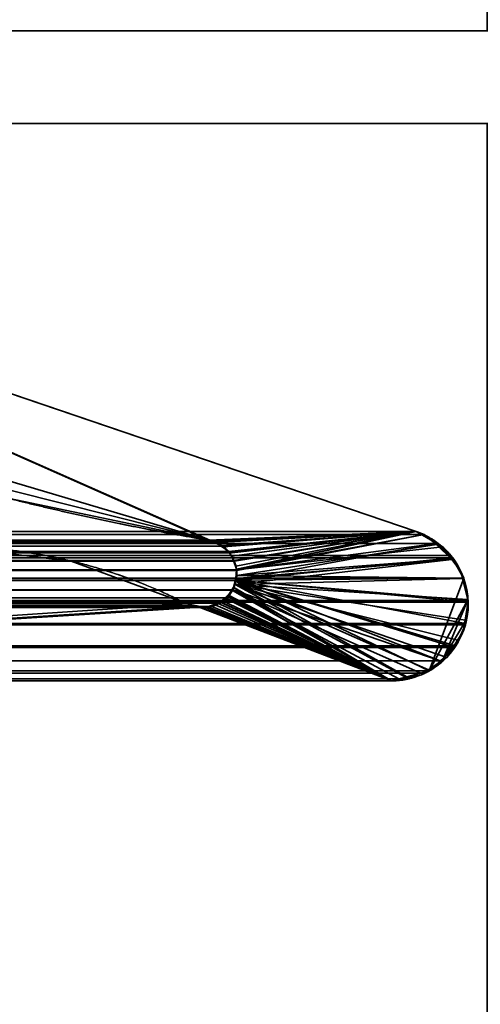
# Model space of a CAD drawing. Header units: millimetres. Extents: x -625 to 3625, y -115 to 71.
# Tile 1049 of 1056: x 3409.98 to 3412.46, y -2 to 3.31. Entities that reach past the tile are written whole.
import ezdxf

# ---------------------------------------------------------------- set-up
doc = ezdxf.new("R2010")
doc.units = ezdxf.units.MM
doc.layers.add('151', color=7, linetype='Continuous', true_color=0xffffff)

# ---------------------------------------------------------------- blocks, each defined once
blk = doc.blocks.new('UG_SURFACE_003')
at = {"layer": '151', "color": 252, "linetype": 'Continuous', "lineweight": 35}
for points in [[(3625, -31, 2234.9999), (3625, 69, 2234.9999), (2275.0001, 69, 2234.9999), (2275.0001, -31, 2234.9999)], [(2425, -31, 2085), (2425, 69, 2085), (3474.9999, 69, 2085), (3474.9999, -31, 2085)]]:
    blk.add_3dface(points, dxfattribs=at)
blk = doc.blocks.new('UG_SURFACE_161')
at = {"layer": '151', "color": 46, "linetype": 'Continuous', "lineweight": 35}
for points in [[(3406.6913, 3.4839, 2015.1913), (3410.7468, 4.6468, 2019.2468), (3411.0823, 4.1368, 2019.5823), (3406.8518, 2.9237, 2015.3518)], [(2488.9176, 4.1368, 2019.5823), (2493.1481, 2.9237, 2015.3518), (3406.8518, 2.9237, 2015.3518), (3411.0823, 4.1368, 2019.5823)], [(2493.1622, 2.3457, 2015.3377), (2487.8831, 0.55, 2020.6168), (3412.1168, 0.55, 2020.6168), (3406.8377, 2.3457, 2015.3377)], [(3406.8377, 2.3457, 2015.3377), (3412.1168, 0.55, 2020.6168), (3410.9967, 0.5033, 2019.4967), (3409.925, 0.727, 2018.425)], [(3409.925, 0.727, 2018.425), (3410.9967, 0.5033, 2019.4967), (2489.0034, 0.5033, 2019.4967)], [(2487.7763, 0.4899, 2020.7238), (3412.1592, 0.533, 2020.6592), (3412.1168, 0.55, 2020.6168)], [(3412.1168, 0.55, 2020.6168), (2487.8831, 0.55, 2020.6168), (2487.7763, 0.4899, 2020.7238)], [(2487.7763, 0.4899, 2020.7238), (3412.221, 0.4847, 2020.721), (3412.1592, 0.533, 2020.6592)], [(3411.0174, 0.4972, 2019.5174), (3410.9967, 0.5033, 2019.4967), (3412.1168, 0.55, 2020.6168)], [(3412.1168, 0.55, 2020.6168), (3411.0389, 0.4909, 2019.5389), (3411.0174, 0.4972, 2019.5174)], [(3411.0663, 0.4707, 2019.5663), (3411.0389, 0.4909, 2019.5389), (3412.1168, 0.55, 2020.6168)], [(3412.1168, 0.55, 2020.6168), (3411.1063, 0.4412, 2019.6064), (3411.0663, 0.4707, 2019.5663)], [(3411.1097, 0.4356, 2019.6097), (3411.1063, 0.4412, 2019.6064), (3412.1168, 0.55, 2020.6168)], [(3412.1168, 0.55, 2020.6168), (3411.1373, 0.3893, 2019.6373), (3411.1345, 0.3941, 2019.6345), (3411.1097, 0.4356, 2019.6097)], [(3411.1483, 0.3425, 2019.6483), (3411.1373, 0.3893, 2019.6373), (3412.1168, 0.55, 2020.6168)], [(3411.1464, 0.2874, 2019.6464), (3411.1493, 0.3391, 2019.6493), (3412.1592, 0.533, 2020.6592), (3412.221, 0.4847, 2020.721)], [(3412.1168, 0.55, 2020.6168), (3412.1592, 0.533, 2020.6592), (3411.1493, 0.3391, 2019.6493), (3411.1483, 0.3425, 2019.6483)], [(2487.7763, 0.4899, 2020.7238), (2487.751, 0.4757, 2020.7491), (3412.3042, 0.42, 2020.8042)], [(3412.3042, 0.42, 2020.8042), (3412.221, 0.4847, 2020.721), (2487.7763, 0.4899, 2020.7238)], [(3411.0389, 0.4909, 2019.5389), (2488.9326, 0.4738, 2019.5675), (2488.94, 0.4802, 2019.5601)], [(3411.0389, 0.4909, 2019.5389), (3411.0663, 0.4707, 2019.5663), (2488.9326, 0.4738, 2019.5675)], [(2488.94, 0.4802, 2019.5601), (2488.9829, 0.4958, 2019.5172), (3411.0174, 0.4972, 2019.5174)], [(3411.0174, 0.4972, 2019.5174), (3411.0389, 0.4909, 2019.5389), (2488.94, 0.4802, 2019.5601)], [(2488.9829, 0.4958, 2019.5172), (2489.0034, 0.5033, 2019.4967), (3410.9967, 0.5033, 2019.4967)], [(3410.9967, 0.5033, 2019.4967), (3411.0174, 0.4972, 2019.5174), (2488.9829, 0.4958, 2019.5172)], [(3412.221, 0.4847, 2020.721), (3412.3042, 0.42, 2020.8042), (3412.3106, 0.4085, 2020.8106), (3411.1464, 0.2874, 2019.6464)], [(2487.751, 0.4757, 2020.7491), (2487.6904, 0.4053, 2020.8097), (3412.3106, 0.4085, 2020.8106)], [(2487.751, 0.4757, 2020.7491), (3412.3106, 0.4085, 2020.8106), (3412.3042, 0.42, 2020.8042)], [(3411.1345, 0.3941, 2019.6345), (2488.8649, 0.3948, 2019.635), (2488.8902, 0.4359, 2019.6099)], [(3411.1097, 0.4356, 2019.6097), (2488.8902, 0.4359, 2019.6099), (2488.8921, 0.4393, 2019.6078)], [(2488.8902, 0.4359, 2019.6099), (3411.1097, 0.4356, 2019.6097), (3411.1345, 0.3941, 2019.6345)], [(2488.8921, 0.4393, 2019.6078), (2488.9326, 0.4738, 2019.5675), (3411.0663, 0.4707, 2019.5663)], [(3411.0663, 0.4707, 2019.5663), (3411.1063, 0.4412, 2019.6064), (2488.8921, 0.4393, 2019.6078)], [(3411.1063, 0.4412, 2019.6064), (3411.1097, 0.4356, 2019.6097), (2488.8921, 0.4393, 2019.6078)], [(2490.4044, 0.4694, 2018.0955), (2489.7673, 0.3966, 2018.7328), (3410.2576, 0.3907, 2018.7576)], [(3410.2576, 0.3907, 2018.7576), (3409.5955, 0.4694, 2018.0955), (2490.4044, 0.4694, 2018.0955)], [(3409.5955, 0.4694, 2018.0955), (3410.2576, 0.3907, 2018.7576), (3410.8827, 0.159, 2019.3827), (3404.6717, -0.2556, 2013.1717)], [(2487.663, 0.3736, 2020.8371), (2487.6285, 0.2982, 2020.8716), (3412.3726, 0.2991, 2020.8726)], [(2487.6904, 0.4053, 2020.8097), (2487.663, 0.3736, 2020.8371), (3412.3726, 0.2991, 2020.8726)], [(3412.3726, 0.2991, 2020.8726), (3412.3106, 0.4085, 2020.8106), (2487.6904, 0.4053, 2020.8097)], [(2488.852, 0.3501, 2019.6478), (2488.8649, 0.3945, 2019.6352), (3411.1483, 0.3425, 2019.6483)], [(2488.8649, 0.3945, 2019.6352), (2488.8649, 0.3948, 2019.635), (3411.1345, 0.3941, 2019.6345), (3411.1373, 0.3893, 2019.6373)], [(3411.1373, 0.3893, 2019.6373), (3411.1483, 0.3425, 2019.6483), (2488.8649, 0.3945, 2019.6352)], [(2489.7428, 0.3877, 2018.7571), (2489.1171, 0.159, 2019.3827), (3410.8827, 0.159, 2019.3827)], [(2489.7673, 0.3966, 2018.7328), (2489.7428, 0.3877, 2018.7571), (3410.2576, 0.3907, 2018.7576)], [(3410.8827, 0.159, 2019.3827), (3410.2576, 0.3907, 2018.7576), (2489.7428, 0.3877, 2018.7571)], [(3411.1464, 0.2874, 2019.6464), (3412.3106, 0.4085, 2020.8106), (3412.3726, 0.2991, 2020.8726)], [(2488.8511, 0.302, 2019.6488), (2488.852, 0.3426, 2019.6481), (3411.1483, 0.3425, 2019.6483)], [(2488.8544, 0.2879, 2019.6457), (2488.8511, 0.302, 2019.6488), (3411.1483, 0.3425, 2019.6483)], [(3411.1483, 0.3425, 2019.6483), (2488.852, 0.3426, 2019.6481), (2488.852, 0.3501, 2019.6478)], [(3411.1483, 0.3425, 2019.6483), (3411.1493, 0.3391, 2019.6493), (2488.8544, 0.2879, 2019.6457)], [(3411.1493, 0.3391, 2019.6493), (3411.1464, 0.2874, 2019.6464), (2488.8544, 0.2879, 2019.6457)], [(3412.3957, 0.1775, 2020.8957), (2487.623, 0.2864, 2020.8771), (2487.6039, 0.1906, 2020.8962)], [(2487.623, 0.2864, 2020.8771), (3412.3731, 0.2984, 2020.8731), (3412.3726, 0.2991, 2020.8726)], [(3412.3726, 0.2991, 2020.8726), (2487.6285, 0.2982, 2020.8716), (2487.623, 0.2864, 2020.8771)], [(2487.623, 0.2864, 2020.8771), (3412.3957, 0.1775, 2020.8957), (3412.3731, 0.2984, 2020.8731)], [(2488.8608, 0.2602, 2019.6393), (2488.8544, 0.2879, 2019.6457), (3411.1464, 0.2874, 2019.6464)], [(2488.8608, 0.2602, 2019.6393), (3411.1464, 0.2874, 2019.6464), (3411.1464, 0.2863, 2019.6464)], [(2488.873, 0.2357, 2019.6269), (2488.8608, 0.2602, 2019.6393), (3411.1464, 0.2863, 2019.6464)], [(3411.1464, 0.2863, 2019.6464), (3411.1276, 0.235, 2019.6276), (2488.873, 0.2357, 2019.6269)], [(3411.1276, 0.235, 2019.6276), (3411.1464, 0.2863, 2019.6464), (3412.2467, -0.1475, 2020.7467)], [(3412.3726, 0.2991, 2020.8726), (3412.3731, 0.2984, 2020.8731), (3412.3957, 0.1775, 2020.8957), (3411.1464, 0.2874, 2019.6464)], [(3411.1464, 0.2874, 2019.6464), (3412.3292, -0.0666, 2020.8292), (3412.3251, -0.0754, 2020.8251)], [(3411.1464, 0.2874, 2019.6464), (3412.3974, 0.1693, 2020.8974), (3412.3831, 0.0537, 2020.8831)], [(3412.3831, 0.0537, 2020.8831), (3412.3821, 0.0469, 2020.8821), (3412.3292, -0.0666, 2020.8292), (3411.1464, 0.2874, 2019.6464)], [(3412.3251, -0.0754, 2020.8251), (3412.2467, -0.1475, 2020.7467), (3411.1464, 0.2863, 2019.6464), (3411.1464, 0.2874, 2019.6464)], [(3412.3957, 0.1775, 2020.8957), (3412.3974, 0.1693, 2020.8974), (3411.1464, 0.2874, 2019.6464)], [(2488.8799, 0.2219, 2019.6199), (2488.873, 0.2357, 2019.6269), (3411.1276, 0.235, 2019.6276)], [(2488.8799, 0.2219, 2019.6199), (3411.1276, 0.235, 2019.6276), (3411.1269, 0.2332, 2019.6269)], [(2488.909, 0.1906, 2019.5911), (2488.8799, 0.2219, 2019.6199), (3411.1269, 0.2332, 2019.6269)], [(3411.1269, 0.2332, 2019.6269), (3411.0904, 0.1916, 2019.5904), (2488.909, 0.1906, 2019.5911)], [(3411.0904, 0.1916, 2019.5904), (3411.1269, 0.2332, 2019.6269), (3411.9837, -0.2556, 2020.4837)], [(3412.0226, -0.2453, 2020.5226), (3411.9837, -0.2556, 2020.4837), (3411.1269, 0.2332, 2019.6269), (3411.1276, 0.235, 2019.6276)], [(3411.1276, 0.235, 2019.6276), (3412.1413, -0.2139, 2020.6413), (3412.0226, -0.2453, 2020.5226)], [(3411.1276, 0.235, 2019.6276), (3412.2467, -0.1475, 2020.7467), (3412.1881, -0.2015, 2020.6881), (3412.1413, -0.2139, 2020.6413)], [(2487.6039, 0.1906, 2020.8962), (2487.6046, 0.1781, 2020.8955), (3412.3957, 0.1775, 2020.8957)], [(3412.3957, 0.1775, 2020.8957), (2487.6046, 0.1781, 2020.8955), (2487.6101, 0.0794, 2020.8898)], [(3412.3957, 0.1775, 2020.8957), (2487.6101, 0.0794, 2020.8898), (2487.6182, 0.0551, 2020.8819)], [(2487.6182, 0.0551, 2020.8819), (3412.3974, 0.1693, 2020.8974), (3412.3957, 0.1775, 2020.8957)], [(2487.6182, 0.0551, 2020.8819), (3412.3831, 0.0537, 2020.8831), (3412.3974, 0.1693, 2020.8974)], [(2488.9214, 0.177, 2019.5785), (2488.909, 0.1906, 2019.5911), (3411.0904, 0.1916, 2019.5904)], [(2488.9214, 0.177, 2019.5785), (3411.0904, 0.1916, 2019.5904), (3411.0754, 0.1745, 2019.5754)], [(2488.9214, 0.177, 2019.5785), (3411.0754, 0.1745, 2019.5754), (3411.0463, 0.1635, 2019.5463)], [(3411.0463, 0.1635, 2019.5463), (2488.9534, 0.1616, 2019.5467), (2488.9214, 0.177, 2019.5785)], [(2488.9898, 0.1441, 2019.5103), (2488.9534, 0.1616, 2019.5467), (3411.0463, 0.1635, 2019.5463)], [(2489.0068, 0.1435, 2019.4933), (2488.9898, 0.1441, 2019.5103), (3411.0463, 0.1635, 2019.5463)], [(3411.0463, 0.1635, 2019.5463), (3410.9929, 0.1432, 2019.4929), (2489.0068, 0.1435, 2019.4933)], [(3410.9929, 0.1432, 2019.4929), (3411.0463, 0.1635, 2019.5463), (3411.9837, -0.2556, 2020.4837)], [(3411.0463, 0.1635, 2019.5463), (3411.0754, 0.1745, 2019.5754), (3411.9837, -0.2556, 2020.4837)], [(3411.9837, -0.2556, 2020.4837), (3411.0754, 0.1745, 2019.5754), (3411.0904, 0.1916, 2019.5904)], [(2489.0637, 0.1413, 2019.4364), (2489.0068, 0.1435, 2019.4933), (3410.9929, 0.1432, 2019.4929)], [(2489.0659, 0.142, 2019.434), (2489.0637, 0.1413, 2019.4364), (3410.9929, 0.1432, 2019.4929)], [(2489.0659, 0.142, 2019.434), (3410.9347, 0.149, 2019.4347), (3410.8827, 0.159, 2019.3827)], [(3410.8827, 0.159, 2019.3827), (2489.1171, 0.159, 2019.3827), (2489.0659, 0.142, 2019.434)], [(3410.9836, 0.1396, 2019.4836), (3410.9347, 0.149, 2019.4347), (2489.0659, 0.142, 2019.434)], [(3410.9929, 0.1432, 2019.4929), (3410.9836, 0.1396, 2019.4836), (2489.0659, 0.142, 2019.434)], [(3411.9837, -0.2556, 2020.4837), (3404.6717, -0.2556, 2013.1717), (3410.8827, 0.159, 2019.3827), (3410.9347, 0.149, 2019.4347)], [(3410.9347, 0.149, 2019.4347), (3410.9836, 0.1396, 2019.4836), (3411.9837, -0.2556, 2020.4837)], [(3411.9837, -0.2556, 2020.4837), (3410.9836, 0.1396, 2019.4836), (3410.9929, 0.1432, 2019.4929)], [(3412.3831, 0.0537, 2020.8831), (2487.6182, 0.0551, 2020.8819), (2487.6435, -0.021, 2020.8566)], [(3412.3821, 0.0469, 2020.8821), (3412.3831, 0.0537, 2020.8831), (2487.6435, -0.021, 2020.8566)], [(3412.3821, 0.0469, 2020.8821), (2487.6435, -0.021, 2020.8566), (2487.6721, -0.0635, 2020.8278)], [(2487.6721, -0.0635, 2020.8278), (3412.3292, -0.0666, 2020.8292), (3412.3821, 0.0469, 2020.8821)], [(3412.3292, -0.0666, 2020.8292), (2487.6721, -0.0635, 2020.8278), (2487.7114, -0.1216, 2020.7884)], [(3412.3251, -0.0754, 2020.8251), (3412.3292, -0.0666, 2020.8292), (2487.7114, -0.1216, 2020.7884)], [(3412.3251, -0.0754, 2020.8251), (2487.7114, -0.1216, 2020.7884), (2487.7505, -0.1513, 2020.7493)], [(2487.7505, -0.1513, 2020.7493), (3412.2467, -0.1475, 2020.7467), (3412.3251, -0.0754, 2020.8251)], [(3412.2467, -0.1475, 2020.7467), (2487.7505, -0.1513, 2020.7493), (2487.8287, -0.2106, 2020.6711)], [(3412.1881, -0.2015, 2020.6881), (3412.2467, -0.1475, 2020.7467), (2487.8287, -0.2106, 2020.6711)], [(3412.1881, -0.2015, 2020.6881), (2487.8287, -0.2106, 2020.6711), (2487.8581, -0.2177, 2020.6418)], [(2487.8581, -0.2177, 2020.6418), (3412.1413, -0.2139, 2020.6413), (3412.1881, -0.2015, 2020.6881)], [(3412.1413, -0.2139, 2020.6413), (2487.8581, -0.2177, 2020.6418), (2487.9773, -0.2462, 2020.5228)], [(2487.9773, -0.2462, 2020.5228), (3412.0226, -0.2453, 2020.5226), (3412.1413, -0.2139, 2020.6413)], [(3412.0226, -0.2453, 2020.5226), (2487.9773, -0.2462, 2020.5228), (2488.0164, -0.2556, 2020.4837)], [(2488.0164, -0.2556, 2020.4837), (3411.9837, -0.2556, 2020.4837), (3412.0226, -0.2453, 2020.5226)], [(3404.6717, -0.2556, 2013.1717), (3411.9837, -0.2556, 2020.4837), (2488.0164, -0.2556, 2020.4837), (2495.3284, -0.2556, 2013.1717)]]:
    blk.add_3dface(points, dxfattribs=at)
blk = doc.blocks.new('UG_SURFACE_162')
at = {"layer": '151', "color": 46, "linetype": 'Continuous', "lineweight": 35}
for points in [[(3406.6913, 3.4839, -5), (3410.7468, 4.6468, -5), (3411.0823, 4.1368, -5), (3406.8518, 2.9237, -5)], [(3406.8518, 2.9237, 2015.3518), (3411.0823, 4.1368, 2019.5823), (3410.7468, 4.6468, 2019.2468), (3406.6913, 3.4839, 2015.1913)], [(3411.0823, 4.1368, 2019.5823), (3406.8518, 2.9237, 2015.3518), (3406.8518, 2.9237, -5), (3411.0823, 4.1368, -5)], [(3410.9967, 0.5033, -5), (3406.6501, 1.794, -5), (3406.8377, 2.3457, -5)], [(3406.8377, 2.3457, -5), (3411.0696, 0.4741, -5), (3411.0177, 0.4949, -5), (3410.9967, 0.5033, -5)], [(3411.0696, 0.4741, -5), (3406.8377, 2.3457, -5), (3412.1168, 0.55, -5)], [(3409.925, 0.727, 2018.425), (3410.9967, 0.5033, 2019.4967), (3412.1168, 0.55, 2020.6168), (3406.8377, 2.3457, 2015.3377)], [(3406.8377, 2.3457, 2015.3377), (3412.1168, 0.55, 2020.6168), (3412.1168, 0.55, -5), (3406.8377, 2.3457, -5)], [(3410.9967, 0.5033, -5), (3408.8752, 1.0371, -5), (3406.6501, 1.794, -5)], [(3409.925, 0.727, 2018.425), (3408.8752, 1.0371, -5), (3410.9967, 0.5033, -5)], [(3410.9967, 0.5033, -5), (3410.9967, 0.5033, 2019.4967), (3409.925, 0.727, 2018.425)], [(3412.1168, 0.55, 2020.6168), (3410.9967, 0.5033, 2019.4967), (3411.0181, 0.494, 2019.5181)], [(3412.1168, 0.55, 2020.6168), (3411.0181, 0.494, 2019.5181), (3411.0692, 0.4718, 2019.5692)], [(3411.0692, 0.4718, 2019.5692), (3411.0782, 0.4678, 2019.5782), (3412.1168, 0.55, 2020.6168)], [(3411.1075, 0.4341, -5), (3411.0696, 0.474, -5), (3411.0696, 0.4741, -5), (3412.1168, 0.55, -5)], [(3412.1168, 0.55, 2020.6168), (3411.0782, 0.4678, 2019.5782), (3411.1085, 0.4338, 2019.6085)], [(3412.1168, 0.55, -5), (3411.1235, 0.4171, -5), (3411.1075, 0.4341, -5)], [(3411.1085, 0.4338, 2019.6085), (3411.1242, 0.4162, 2019.6242), (3412.1168, 0.55, 2020.6168)], [(3411.1316, 0.3934, -5), (3411.1235, 0.4171, -5), (3412.1168, 0.55, -5)], [(3411.1242, 0.4162, 2019.6242), (3411.1333, 0.3931, 2019.6333), (3411.1454, 0.3629, 2019.6455), (3412.1168, 0.55, 2020.6168)], [(3411.1474, 0.3471, -5), (3411.1316, 0.3934, -5), (3412.1168, 0.55, -5)], [(3412.1592, 0.533, 2020.6592), (3412.1168, 0.55, 2020.6168), (3411.1454, 0.3629, 2019.6455), (3411.1466, 0.3472, 2019.6466)], [(3411.1466, 0.3472, 2019.6466), (3411.1497, 0.3118, 2019.6497), (3412.2267, 0.4804, 2020.7267), (3412.1592, 0.533, 2020.6592)], [(3412.1168, 0.55, -5), (3412.2276, 0.4853, -5), (3411.1488, 0.3428, -5), (3411.1474, 0.3471, -5)], [(3412.2276, 0.4853, -5), (3412.1168, 0.55, -5), (3412.1168, 0.55, 2020.6168)], [(3412.1168, 0.55, 2020.6168), (3412.1592, 0.533, 2020.6592), (3412.2276, 0.4853, -5)], [(3412.1592, 0.533, 2020.6592), (3412.2267, 0.4804, 2020.7267), (3412.2276, 0.4853, -5)], [(3411.0177, 0.4949, -5), (3411.0181, 0.494, 2019.5181), (3410.9967, 0.5033, 2019.4967)], [(3410.9967, 0.5033, 2019.4967), (3410.9967, 0.5033, -5), (3411.0177, 0.4949, -5)], [(3411.0181, 0.494, 2019.5181), (3411.0177, 0.4949, -5), (3411.0696, 0.4741, -5)], [(3411.0696, 0.4741, -5), (3411.0692, 0.4718, 2019.5692), (3411.0181, 0.494, 2019.5181)], [(3412.2276, 0.4853, -5), (3412.2596, 0.4666, -5), (3411.1488, 0.3428, -5)], [(3411.1497, 0.3118, 2019.6497), (3412.3142, 0.4021, 2020.8142), (3412.3042, 0.42, 2020.8042), (3412.2267, 0.4804, 2020.7267)], [(3412.2596, 0.4666, -5), (3412.2276, 0.4853, -5), (3412.2267, 0.4804, 2020.7267)], [(3412.3096, 0.3994, -5), (3412.2596, 0.4666, -5), (3412.2267, 0.4804, 2020.7267)], [(3412.2267, 0.4804, 2020.7267), (3412.3042, 0.42, 2020.8042), (3412.3096, 0.3994, -5)], [(3409.5955, 0.4694, -5), (3410.2576, 0.3907, -5), (3410.8827, 0.159, -5), (3404.6717, -0.2556, -5)], [(3404.6717, -0.2556, 2013.1717), (3410.8827, 0.159, 2019.3827), (3410.2576, 0.3907, 2018.7576), (3409.5955, 0.4694, 2018.0955)], [(3410.2576, 0.3907, -5), (3409.5955, 0.4694, -5), (3409.5955, 0.4694, 2018.0955), (3410.2576, 0.3907, 2018.7576)], [(3411.0696, 0.4741, -5), (3411.0696, 0.474, -5), (3411.0692, 0.4718, 2019.5692)], [(3411.0692, 0.4718, 2019.5692), (3411.0696, 0.474, -5), (3411.1075, 0.4341, -5)], [(3411.1075, 0.4341, -5), (3411.0782, 0.4678, 2019.5782), (3411.0692, 0.4718, 2019.5692)], [(3411.1075, 0.4341, -5), (3411.1085, 0.4338, 2019.6085), (3411.0782, 0.4678, 2019.5782)], [(3411.1085, 0.4338, 2019.6085), (3411.1075, 0.4341, -5), (3411.1235, 0.4171, -5)], [(3411.1235, 0.4171, -5), (3411.1242, 0.4162, 2019.6242), (3411.1085, 0.4338, 2019.6085)], [(3411.144, 0.2973, -5), (3411.1488, 0.3428, -5), (3412.2596, 0.4666, -5), (3412.3096, 0.3994, -5)], [(3410.2576, 0.3907, 2018.7576), (3410.8827, 0.159, 2019.3827), (3410.8827, 0.159, -5), (3410.2576, 0.3907, -5)], [(3411.1242, 0.4162, 2019.6242), (3411.1235, 0.4171, -5), (3411.1316, 0.3934, -5)], [(3411.1316, 0.3934, -5), (3411.1333, 0.3931, 2019.6333), (3411.1242, 0.4162, 2019.6242)], [(3411.1333, 0.3931, 2019.6333), (3411.1316, 0.3934, -5), (3411.1474, 0.3471, -5)], [(3411.1474, 0.3471, -5), (3411.1454, 0.3629, 2019.6455), (3411.1333, 0.3931, 2019.6333)], [(3412.3096, 0.3994, -5), (3411.1407, 0.2647, -5), (3411.144, 0.2973, -5)], [(3412.3096, 0.3994, -5), (3412.3583, 0.3341, -5), (3412.3673, 0.2965, -5), (3411.1407, 0.2647, -5)], [(3411.1497, 0.3118, 2019.6497), (3412.3731, 0.2979, 2020.8731), (3412.3731, 0.2984, 2020.8731), (3412.3142, 0.4021, 2020.8142)], [(3412.3042, 0.42, 2020.8042), (3412.3142, 0.4021, 2020.8142), (3412.3096, 0.3994, -5)], [(3412.3583, 0.3341, -5), (3412.3096, 0.3994, -5), (3412.3142, 0.4021, 2020.8142)], [(3412.3142, 0.4021, 2020.8142), (3412.3731, 0.2984, 2020.8731), (3412.3583, 0.3341, -5)], [(3411.1488, 0.3428, -5), (3411.144, 0.2973, -5), (3411.1476, 0.2971, 2019.6476)], [(3411.1474, 0.3471, -5), (3411.1466, 0.3472, 2019.6466), (3411.1454, 0.3629, 2019.6455)], [(3411.1497, 0.3118, 2019.6497), (3411.1466, 0.3472, 2019.6466), (3411.1474, 0.3471, -5)], [(3411.1474, 0.3471, -5), (3411.1488, 0.3428, -5), (3411.1476, 0.2971, 2019.6476)], [(3411.1476, 0.2971, 2019.6476), (3411.1497, 0.3118, 2019.6497), (3411.1474, 0.3471, -5)], [(3412.3673, 0.2965, -5), (3412.3583, 0.3341, -5), (3412.3731, 0.2984, 2020.8731)], [(3411.144, 0.2973, -5), (3411.1407, 0.2647, -5), (3411.1326, 0.2485, 2019.6326)], [(3411.1326, 0.2485, 2019.6326), (3411.1454, 0.2818, 2019.6455), (3411.144, 0.2973, -5)], [(3411.9837, -0.2556, 2020.4837), (3412.0657, -0.2339, 2020.5655), (3411.1454, 0.2818, 2019.6455), (3411.1326, 0.2485, 2019.6326)], [(3411.1407, 0.2647, -5), (3412.3673, 0.2965, -5), (3412.395, 0.1823, -5)], [(3411.1454, 0.2818, 2019.6455), (3411.1476, 0.2971, 2019.6476), (3411.144, 0.2973, -5)], [(3411.1476, 0.2971, 2019.6476), (3411.1454, 0.2818, 2019.6455), (3412.0657, -0.2339, 2020.5655), (3412.1871, -0.2018, 2020.6871)], [(3412.1871, -0.2018, 2020.6871), (3412.3731, 0.2979, 2020.8731), (3411.1497, 0.3118, 2019.6497), (3411.1476, 0.2971, 2019.6476)], [(3412.3948, 0.1821, 2020.8948), (3412.3731, 0.2979, 2020.8731), (3412.1871, -0.2018, 2020.6871)], [(3412.3731, 0.2984, 2020.8731), (3412.3731, 0.2979, 2020.8731), (3412.3673, 0.2965, -5)], [(3412.395, 0.1823, -5), (3412.3673, 0.2965, -5), (3412.3731, 0.2979, 2020.8731)], [(3412.3731, 0.2979, 2020.8731), (3412.3948, 0.1821, 2020.8948), (3412.395, 0.1823, -5)], [(3411.1314, 0.2489, -5), (3411.1052, 0.2047, -5), (3411.1054, 0.2057, 2019.6054)], [(3411.9837, -0.2556, -5), (3411.1052, 0.2047, -5), (3411.1314, 0.2489, -5)], [(3411.1054, 0.2057, 2019.6054), (3411.1261, 0.2317, 2019.6261), (3411.1314, 0.2489, -5)], [(3411.9837, -0.2556, 2020.4837), (3411.1261, 0.2317, 2019.6261), (3411.1054, 0.2057, 2019.6054)], [(3411.1261, 0.2317, 2019.6261), (3411.1326, 0.2485, 2019.6326), (3411.1314, 0.2489, -5)], [(3411.1326, 0.2485, 2019.6326), (3411.1261, 0.2317, 2019.6261), (3411.9837, -0.2556, 2020.4837)], [(3411.1407, 0.2647, -5), (3411.1314, 0.2489, -5), (3411.1326, 0.2485, 2019.6326)], [(3411.1314, 0.2489, -5), (3411.1407, 0.2647, -5), (3412.0657, -0.2389, -5), (3411.9837, -0.2556, -5)], [(3411.1407, 0.2647, -5), (3412.1835, -0.1965, -5), (3412.1456, -0.2226, -5), (3412.0657, -0.2389, -5)], [(3411.1407, 0.2647, -5), (3412.3802, 0.0709, -5), (3412.3702, 0.0105, -5), (3412.3402, -0.0369, -5)], [(3411.1407, 0.2647, -5), (3412.2815, -0.1289, -5), (3412.2691, -0.1375, -5), (3412.1835, -0.1965, -5)], [(3411.1407, 0.2647, -5), (3412.395, 0.1823, -5), (3412.3971, 0.1735, -5), (3412.3802, 0.0709, -5)], [(3412.3402, -0.0369, -5), (3412.2815, -0.1289, -5), (3411.1407, 0.2647, -5)], [(3411.0146, 0.1452, 2019.5146), (3411.0603, 0.1706, 2019.5603), (3411.0596, 0.1688, -5)], [(3411.0603, 0.1706, 2019.5603), (3411.0146, 0.1452, 2019.5146), (3411.9837, -0.2556, 2020.4837)], [(3411.0596, 0.1688, -5), (3411.036, 0.1525, -5), (3411.0146, 0.1452, 2019.5146)], [(3411.9837, -0.2556, -5), (3411.036, 0.1525, -5), (3411.0596, 0.1688, -5)], [(3411.1006, 0.1972, -5), (3411.0596, 0.1688, -5), (3411.0603, 0.1706, 2019.5603)], [(3411.0596, 0.1688, -5), (3411.1006, 0.1972, -5), (3411.9837, -0.2556, -5)], [(3411.1052, 0.2047, -5), (3411.1006, 0.1972, -5), (3411.0603, 0.1706, 2019.5603)], [(3411.0603, 0.1706, 2019.5603), (3411.0913, 0.1877, 2019.5913), (3411.1052, 0.2047, -5)], [(3411.9837, -0.2556, 2020.4837), (3411.0913, 0.1877, 2019.5913), (3411.0603, 0.1706, 2019.5603)], [(3411.0913, 0.1877, 2019.5913), (3411.1054, 0.2057, 2019.6054), (3411.1052, 0.2047, -5)], [(3411.1054, 0.2057, 2019.6054), (3411.0913, 0.1877, 2019.5913), (3411.9837, -0.2556, 2020.4837)], [(3411.9837, -0.2556, -5), (3411.1006, 0.1972, -5), (3411.1052, 0.2047, -5)], [(3412.3948, 0.1821, 2020.8948), (3412.1871, -0.2018, 2020.6871), (3412.1881, -0.2015, 2020.6881), (3412.266, -0.1298, 2020.766)], [(3412.385, 0.0703, 2020.885), (3412.3974, 0.1693, 2020.8974), (3412.3948, 0.1821, 2020.8948), (3412.266, -0.1298, 2020.766)], [(3412.385, 0.0703, 2020.885), (3412.3802, 0.0709, -5), (3412.3971, 0.1735, -5)], [(3412.3971, 0.1735, -5), (3412.3974, 0.1693, 2020.8974), (3412.385, 0.0703, 2020.885)], [(3412.3971, 0.1735, -5), (3412.395, 0.1823, -5), (3412.3948, 0.1821, 2020.8948)], [(3412.3948, 0.1821, 2020.8948), (3412.3974, 0.1693, 2020.8974), (3412.3971, 0.1735, -5)], [(3411.9837, -0.2556, -5), (3404.6717, -0.2556, -5), (3410.8827, 0.159, -5), (3410.9461, 0.1423, -5)], [(3404.6717, -0.2556, 2013.1717), (3410.919, 0.1451, 2019.419), (3410.8827, 0.159, 2019.3827)], [(3404.6717, -0.2556, 2013.1717), (3411.0103, 0.1452, 2019.5103), (3410.9457, 0.1451, 2019.4457)], [(3404.6717, -0.2556, 2013.1717), (3411.9837, -0.2556, 2020.4837), (3411.0146, 0.1452, 2019.5146), (3411.0103, 0.1452, 2019.5103)], [(3410.9457, 0.1451, 2019.4457), (3410.919, 0.1451, 2019.419), (3404.6717, -0.2556, 2013.1717)], [(3410.9461, 0.1423, -5), (3410.8827, 0.159, -5), (3410.8827, 0.159, 2019.3827)], [(3410.8827, 0.159, 2019.3827), (3410.919, 0.1451, 2019.419), (3410.9461, 0.1423, -5)], [(3410.919, 0.1451, 2019.419), (3410.9457, 0.1451, 2019.4457), (3410.9461, 0.1423, -5)], [(3411.0096, 0.1479, -5), (3410.9588, 0.139, -5), (3410.9457, 0.1451, 2019.4457)], [(3410.9457, 0.1451, 2019.4457), (3411.0103, 0.1452, 2019.5103), (3411.0096, 0.1479, -5)], [(3410.9588, 0.139, -5), (3410.9461, 0.1423, -5), (3410.9457, 0.1451, 2019.4457)], [(3410.9461, 0.1423, -5), (3410.9588, 0.139, -5), (3411.9837, -0.2556, -5)], [(3410.9588, 0.139, -5), (3411.0096, 0.1479, -5), (3411.036, 0.1525, -5), (3411.9837, -0.2556, -5)], [(3411.036, 0.1525, -5), (3411.0096, 0.1479, -5), (3411.0103, 0.1452, 2019.5103)], [(3411.0103, 0.1452, 2019.5103), (3411.0146, 0.1452, 2019.5146), (3411.036, 0.1525, -5)], [(3412.266, -0.1298, 2020.766), (3412.3428, -0.0375, 2020.8428), (3412.3821, 0.0469, 2020.8821), (3412.385, 0.0703, 2020.885)], [(3412.3821, 0.0469, 2020.8821), (3412.3702, 0.0105, -5), (3412.3802, 0.0709, -5)], [(3412.3802, 0.0709, -5), (3412.385, 0.0703, 2020.885), (3412.3821, 0.0469, 2020.8821)], [(3412.3428, -0.0375, 2020.8428), (3412.3402, -0.0369, -5), (3412.3702, 0.0105, -5)], [(3412.3702, 0.0105, -5), (3412.3821, 0.0469, 2020.8821), (3412.3428, -0.0375, 2020.8428)], [(3412.266, -0.1298, 2020.766), (3412.3251, -0.0754, 2020.8251), (3412.3428, -0.0375, 2020.8428)], [(3412.2815, -0.1289, -5), (3412.3402, -0.0369, -5), (3412.3428, -0.0375, 2020.8428)], [(3412.2815, -0.1289, -5), (3412.3428, -0.0375, 2020.8428), (3412.3251, -0.0754, 2020.8251)], [(3412.2815, -0.1289, -5), (3412.3251, -0.0754, 2020.8251), (3412.266, -0.1298, 2020.766)], [(3412.1871, -0.2018, 2020.6871), (3412.1835, -0.1965, -5), (3412.2691, -0.1375, -5)], [(3412.2691, -0.1375, -5), (3412.1881, -0.2015, 2020.6881), (3412.1871, -0.2018, 2020.6871)], [(3412.2691, -0.1375, -5), (3412.266, -0.1298, 2020.766), (3412.1881, -0.2015, 2020.6881)], [(3412.266, -0.1298, 2020.766), (3412.2691, -0.1375, -5), (3412.2815, -0.1289, -5)], [(3412.1456, -0.2226, -5), (3412.1871, -0.2018, 2020.6871), (3412.0657, -0.2339, 2020.5655)], [(3412.1456, -0.2226, -5), (3412.1835, -0.1965, -5), (3412.1871, -0.2018, 2020.6871)], [(3404.6717, -0.2556, 2013.1717), (3404.6717, -0.2556, -5), (3411.9837, -0.2556, -5), (3411.9837, -0.2556, 2020.4837)], [(3412.0657, -0.2389, -5), (3412.0657, -0.2339, 2020.5655), (3411.9837, -0.2556, 2020.4837)], [(3411.9837, -0.2556, 2020.4837), (3411.9837, -0.2556, -5), (3412.0657, -0.2389, -5)], [(3412.0657, -0.2339, 2020.5655), (3412.0657, -0.2389, -5), (3412.1456, -0.2226, -5)]]:
    blk.add_3dface(points, dxfattribs=at)
blk = doc.blocks.new('UG_SURFACE_178')
at = {"layer": '151', "color": 31, "linetype": 'Continuous', "lineweight": 35}
for points in [[(3460.7501, -34.75, 2069.2501), (3460.7501, 50.25, 2069.2501), (2439.25, 50.25, 2069.2501), (2439.25, -34.75, 2069.2501)], [(3408.5, 13, 2017), (3460.7501, 50.25, 2069.2501), (3456.25, -3.75, 2064.75), (3451.75, -3.75, 2060.25)], [(3408.5, 13, 2017), (3451.75, -3.75, 2060.25), (3412.4999, 5, 2020.9999)], [(3412.4999, 5, 2020.9999), (3412.4999, 3.25, 2020.9999), (2487.5, 3.25, 2020.9999), (2487.5, 5, 2020.9999)], [(3412.75, 3.25, 2021.25), (3412.75, -44.75, 2021.25), (2487.2501, -44.75, 2021.25), (2487.2501, 3.25, 2021.25)], [(3412.4999, 3.25, 2020.9999), (3412.75, 3.25, 2021.25), (2487.2501, 3.25, 2021.25), (2487.5, 3.25, 2020.9999)]]:
    blk.add_3dface(points, dxfattribs=at)
blk = doc.blocks.new('UG_SURFACE_180')
at = {"layer": '151', "color": 7, "linetype": 'Continuous', "lineweight": 35}
for points in [[(3412.75, 2.75, 2021.25), (3412.4999, 2.75, 2020.9999), (2487.5, 2.75, 2020.9999), (2487.2501, 2.75, 2021.25)], [(2487.2501, 2.75, 2021.25), (2487.2501, -44.75, 2021.25), (3412.75, -44.75, 2021.25), (3412.75, 2.75, 2021.25)], [(3412.4999, 2.75, 2020.9999), (3412.4999, -44.75, 2020.9999), (2487.5, -44.75, 2020.9999), (2487.5, 2.75, 2020.9999)]]:
    blk.add_3dface(points, dxfattribs=at)
blk = doc.blocks.new('UG_SURFACE_182')
at = {"layer": '151', "color": 31, "linetype": 'Continuous', "lineweight": 35}
for points in [[(3451.75, -3.75, -5), (3404.1684, 49.9354, -5), (3405.75, 50.25, -5)], [(3405.75, 50.25, -5), (3460.7501, 50.25, -5), (3456.25, -3.75, -5), (3451.75, -3.75, -5)], [(3402.8265, 49.1945, -5), (3403.8365, 49.8694, -5), (3404.1684, 49.9354, -5), (3451.75, -3.75, -5)], [(3451.75, -3.75, -5), (3401.8056, 48.1735, -5), (3402.2145, 48.7855, -5), (3402.8265, 49.1945, -5)], [(3451.75, -3.75, -5), (3401.0725, 46.8716, -5), (3401.1307, 47.1634, -5), (3401.8056, 48.1735, -5)], [(3412.4999, 5, -5), (3401.0725, 46.8716, -5), (3451.75, -3.75, -5)]]:
    blk.add_3dface(points, dxfattribs=at)

msp = doc.modelspace()

# ---------------------------------------------------------------- linework, layer by layer
at = {"layer": '151', "color": 252, "linetype": 'Continuous', "lineweight": -3, "true_color": 0x939598}
for p, q in [((3412.75, 3.25, 2021.25), (2487.25, 3.25, 2021.25)), ((3412.5, 3.25, 2021), (2487.5, 3.25, 2021)), ((3412.75, 2.75, 2021.25), (2487.25, 2.75, 2021.25)), ((3412.5, 2.75, 2021), (2487.5, 2.75, 2021)), ((3412.1169, 0.55, 2020.6169), (3406.8378, 2.3457, 2015.3378)), ((3406.8378, 2.3457, 2015.3378), (3412.1169, 0.55, 2020.6169)), ((3406.8378, 2.3457, -5), (3412.1169, 0.55, -5)), ((3412.1169, 0.55, 2020.6169), (2487.8831, 0.55, 2020.6169)), ((3412.1169, 0.55, -5), (3412.1169, 0.55, 2020.6169)), ((2489.0034, 0.5033, 2019.4966), (3410.9966, 0.5033, 2019.4966)), ((3410.9966, 0.5033, 2019.4966), (3410.9966, 0.5033, -5)), ((2489.1172, 0.159, 2019.3828), (3410.8828, 0.159, 2019.3828)), ((3410.8828, 0.159, 2019.3828), (3410.8828, 0.159, -5)), ((3411.9836, -0.2556, 2020.4836), (2488.0164, -0.2556, 2020.4836)), ((3411.9836, -0.2556, -5), (3404.6716, -0.2556, -5)), ((3411.9836, -0.2556, 2020.4836), (3404.6716, -0.2556, 2013.1716)), ((3404.6716, -0.2556, 2013.1716), (3411.9836, -0.2556, 2020.4836)), ((3411.9836, -0.2556, -5), (3411.9836, -0.2556, 2020.4836))]:
    msp.add_line(p, q, dxfattribs=at)
at = {"layer": '151', "color": 252, "linetype": 'Continuous', "lineweight": -3, "true_color": 0x939598, "extrusion": (0, 0, -1)}
for centre, radius, start, end in [((-3413.2088, 13.7773, 5), 13.4571, 279.46162, 288.78574), ((-3411.9836, 0.1582, 5), 0.4138, 108.7857, 270), ((-3409.5956, -2.3543, 5), 2.8238, 90, 117.1205)]:
    msp.add_arc(centre, radius, start, end, dxfattribs=at)
at = {"layer": '151', "color": 252, "linetype": 'Continuous', "lineweight": -3, "true_color": 0x939598}
msp.add_arc((3410.9665, 0.3223, -5), 0.1835, 242.8795, 80.5384, dxfattribs=at)
for points, weights in [([(3408.8752, 1.0371, 2017.3752), (3409.3938, 0.8607, 2017.8938), (3409.9214, 0.7126, 2018.4214), (3410.4563, 0.5934, 2018.9563), (3410.9966, 0.5033, 2019.4966)], [1, 0.998345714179, 0.997794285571, 0.998345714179, 1]), ([(3410.9966, 0.5033, 2019.4966), (3410.4563, 0.5934, 2018.9563), (3409.9214, 0.7126, 2018.4214), (3409.3938, 0.8607, 2017.8938), (3408.8752, 1.0371, 2017.3752)], [1, 0.998345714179, 0.997794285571, 0.998345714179, 1]), ([(3409.5956, 0.4694, 2018.0956), (3409.9313, 0.4694, 2018.4313), (3410.2639, 0.4167, 2018.7639), (3410.584, 0.312, 2019.084), (3410.8828, 0.159, 2019.3828)], [1, 0.986061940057, 0.981415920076, 0.986061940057, 1]), ([(3410.8828, 0.159, 2019.3828), (3410.584, 0.312, 2019.084), (3410.2639, 0.4167, 2018.7639), (3409.9313, 0.4694, 2018.4313), (3409.5956, 0.4694, 2018.0956)], [1, 0.986061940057, 0.981415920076, 0.986061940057, 1])]:
    msp.add_rational_spline(points, weights, degree=4, dxfattribs=at)
for points, weights, knots in [([(3411.9836, -0.2556, 2020.4836), (3412.1175, -0.2556, 2020.6175), (3412.2837, -0.1956, 2020.7837), (3412.37, -0.0414, 2020.87), (3412.4137, 0.2227, 2020.9137), (3412.3817, 0.3966, 2020.8817), (3412.2436, 0.5069, 2020.7436), (3412.1169, 0.55, 2020.6169)], [1, 1, 0.96243638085, 1, 1, 0.96243638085, 1, 1], [0, 0, 0, 0, 0, 0.5, 0.5, 0.5, 1, 1, 1, 1, 1]), ([(3411.9836, -0.2556, 2020.4836), (3412.1175, -0.2556, 2020.6175), (3412.2837, -0.1956, 2020.7837), (3412.37, -0.0414, 2020.87), (3412.4137, 0.2227, 2020.9137), (3412.3817, 0.3966, 2020.8817), (3412.2436, 0.5069, 2020.7436), (3412.1169, 0.55, 2020.6169)], [1, 1, 0.96243638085, 1, 1, 0.96243638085, 1, 1], [0, 0, 0, 0, 0, 0.5, 0.5, 0.5, 1, 1, 1, 1, 1]), ([(3410.9966, 0.5033, 2019.4966), (3411.0459, 0.4951, 2019.5459), (3411.0991, 0.4676, 2019.5991), (3411.1314, 0.417, 2019.6314), (3411.1566, 0.3204, 2019.6566), (3411.1533, 0.2606, 2019.6533), (3411.1203, 0.2105, 2019.6203), (3411.0425, 0.148, 2019.5425), (3410.9864, 0.1266, 2019.4864), (3410.9272, 0.1362, 2019.4272), (3410.8828, 0.159, 2019.3828)], [1, 1, 0.982764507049, 1, 1, 0.982764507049, 1, 1, 0.982764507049, 1, 1], [0, 0, 0, 0, 0, 0.333333, 0.333333, 0.333333, 0.666667, 0.666667, 0.666667, 1, 1, 1, 1, 1]), ([(3410.8828, 0.159, 2019.3828), (3410.9272, 0.1362, 2019.4272), (3410.9864, 0.1266, 2019.4864), (3411.0425, 0.148, 2019.5425), (3411.1203, 0.2105, 2019.6203), (3411.1533, 0.2606, 2019.6533), (3411.1566, 0.3204, 2019.6566), (3411.1314, 0.417, 2019.6314), (3411.0991, 0.4676, 2019.5991), (3411.0459, 0.4951, 2019.5459), (3410.9966, 0.5033, 2019.4966)], [1, 1, 0.982764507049, 1, 1, 0.982764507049, 1, 1, 0.982764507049, 1, 1], [0, 0, 0, 0, 0, 0.333333, 0.333333, 0.333333, 0.666667, 0.666667, 0.666667, 1, 1, 1, 1, 1])]:
    msp.add_rational_spline(points, weights, degree=4, knots=knots, dxfattribs=at)

# ---------------------------------------------------------------- block references
for name in ['UG_SURFACE_003', 'UG_SURFACE_178', 'UG_SURFACE_182', 'UG_SURFACE_161', 'UG_SURFACE_162', 'UG_SURFACE_180']:
    msp.add_blockref(name, (0, 0), dxfattribs=at)

doc.saveas('drawing.dxf')
